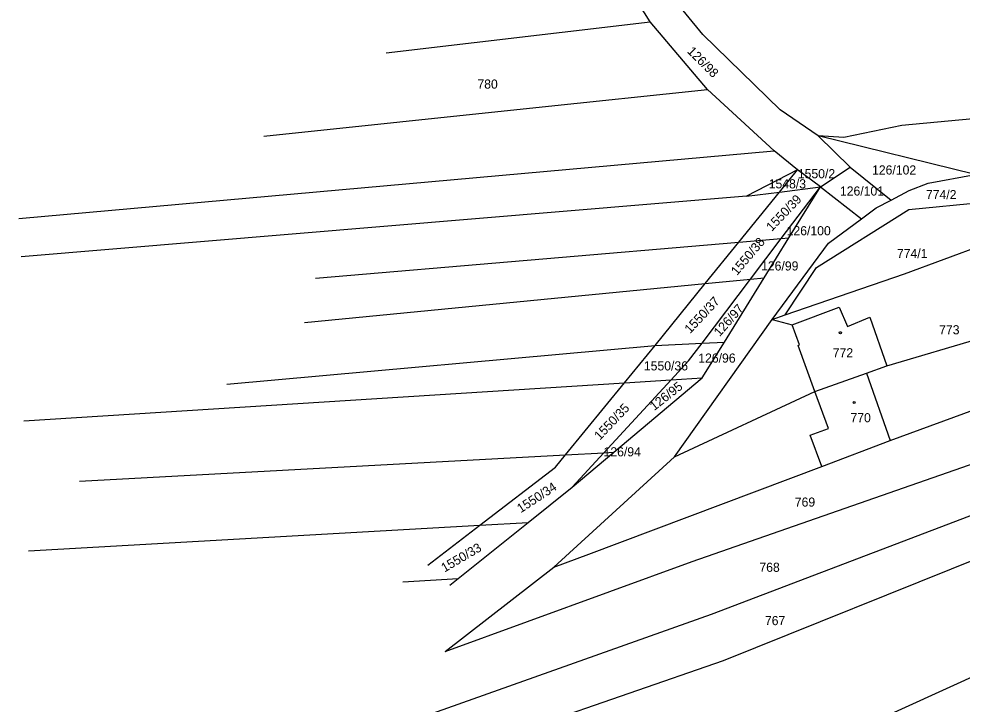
# Model space of a CAD drawing. Extents: x -563148 to -561712, y -1182311 to -1179502.
# Drawn here: x -563061.6 to -562906.5, y -1180603.1 to -1180490.5 of the extents above; entities that cross this region are included whole.
import ezdxf

# ---------------------------------------------------------------- set-up
doc = ezdxf.new("R2010")
doc.units = 0
for name, color, linetype in [('Vrstva 55', 7, 'Continuous'), ('Vrstva 56', 7, 'Continuous'), ('Vrstva 57', 7, 'Continuous')]:
    doc.layers.add(name, color=color, linetype=linetype)

msp = doc.modelspace()

# ---------------------------------------------------------------- linework, layer by layer
at = {"layer": 'Vrstva 55'}
for p, q in [((-562957.81, -1180490.94), (-562963.61, -1180481.67)), ((-562949.16, -1180493.03), (-562954.5, -1180486.49)), ((-563001.22, -1180496.05), (-562957.81, -1180490.94)), ((-562948.36, -1180502.07), (-562957.81, -1180490.94)), ((-562936.43, -1180505.44), (-562949.16, -1180493.03)), ((-562976.58, -1180505.02), (-562948.36, -1180502.07)), ((-562937.43, -1180512.18), (-562948.36, -1180502.07)), ((-563021.33, -1180509.77), (-562976.58, -1180505.02)), ((-562930.17, -1180509.7), (-562936.43, -1180505.44)), ((-562894.17, -1180505.93), (-562916.46, -1180507.99)), ((-562916.46, -1180507.99), (-562925.96, -1180509.98)), ((-562925.96, -1180509.98), (-562930.17, -1180509.7)), ((-562924.95, -1180514.86), (-562930.17, -1180509.7)), ((-562904.38, -1180516.04), (-562930.17, -1180509.7)), ((-563061.59, -1180523.29), (-562937.43, -1180512.18)), ((-562933.58, -1180515.3), (-562937.43, -1180512.18)), ((-562929.79, -1180518.07), (-562924.95, -1180514.86)), ((-562924.95, -1180514.86), (-562918.2, -1180520.24)), ((-562933.58, -1180515.3), (-562941.96, -1180519.63)), ((-562936.53, -1180518.93), (-562933.58, -1180515.3)), ((-562929.79, -1180518.07), (-562933.58, -1180515.3)), ((-562912.13, -1180517.46), (-562904.38, -1180516.04)), ((-562915.25, -1180518.7), (-562912.13, -1180517.46)), ((-562943.22, -1180527.18), (-562936.53, -1180518.93)), ((-562941.96, -1180519.63), (-562936.53, -1180518.93)), ((-562936.53, -1180518.93), (-562929.79, -1180518.07)), ((-562936.26, -1180526.59), (-562929.79, -1180518.07)), ((-562935, -1180526.48), (-562929.79, -1180518.07)), ((-562929.79, -1180518.07), (-562923.06, -1180523.32)), ((-562918.2, -1180520.24), (-562915.25, -1180518.7)), ((-562941.96, -1180519.63), (-563061.2, -1180529.55)), ((-562920.63, -1180521.52), (-562918.2, -1180520.24)), ((-562915.3, -1180521.79), (-562901.03, -1180520.42)), ((-562930.47, -1180531.34), (-562915.3, -1180521.79)), ((-562923.06, -1180523.32), (-562920.63, -1180521.52)), ((-562928.49, -1180527.34), (-562923.06, -1180523.32)), ((-562915.98, -1180532.38), (-562897.98, -1180525.7)), ((-563012.82, -1180533.06), (-562943.22, -1180527.18)), ((-562948.74, -1180533.98), (-562943.22, -1180527.18)), ((-562943.22, -1180527.18), (-562936.26, -1180526.59)), ((-562941.31, -1180533.26), (-562936.26, -1180526.59)), ((-562939.06, -1180533.04), (-562935, -1180526.48)), ((-562937.76, -1180539.88), (-562928.49, -1180527.34)), ((-562936.26, -1180526.59), (-562935, -1180526.48)), ((-562935.59, -1180539.13), (-562930.47, -1180531.34)), ((-562949.28, -1180543.76), (-562941.31, -1180533.26)), ((-562948.74, -1180533.98), (-562941.31, -1180533.26)), ((-562945.59, -1180543.57), (-562939.06, -1180533.04)), ((-562941.31, -1180533.26), (-562939.06, -1180533.04)), ((-562935.59, -1180539.13), (-562915.98, -1180532.38)), ((-563014.64, -1180540.35), (-562948.74, -1180533.98)), ((-562957, -1180544.15), (-562948.74, -1180533.98)), ((-562934.48, -1180540.74), (-562926.73, -1180537.83)), ((-562926.73, -1180537.83), (-562925.36, -1180541.04)), ((-562937.76, -1180539.88), (-562935.59, -1180539.13)), ((-562925.36, -1180541.04), (-562921.69, -1180539.47)), ((-562921.69, -1180539.47), (-562918.9, -1180547.5)), ((-562953.78, -1180562.41), (-562937.76, -1180539.88)), ((-562937.76, -1180539.88), (-562934.48, -1180540.74)), ((-562918.9, -1180547.5), (-562895.33, -1180540.54)), ((-563027.41, -1180550.52), (-562957, -1180544.15)), ((-562962.04, -1180550.29), (-562957, -1180544.15)), ((-562957, -1180544.15), (-562949.28, -1180543.76)), ((-562951.49, -1180546.67), (-562949.28, -1180543.76)), ((-562949.28, -1180543.76), (-562945.59, -1180543.57)), ((-562949.25, -1180549.48), (-562945.59, -1180543.57)), ((-562954.38, -1180549.8), (-562951.49, -1180546.67)), ((-562922.24, -1180548.69), (-562918.9, -1180547.5)), ((-562930.71, -1180551.72), (-562922.24, -1180548.69)), ((-562922.24, -1180548.69), (-562918.35, -1180559.76)), ((-563060.76, -1180556.51), (-562962.04, -1180550.29)), ((-562971.73, -1180562.1), (-562962.04, -1180550.29)), ((-562965.43, -1180561.76), (-562954.38, -1180549.8)), ((-562963.8, -1180561.67), (-562949.25, -1180549.48)), ((-562962.04, -1180550.29), (-562954.38, -1180549.8)), ((-562954.38, -1180549.8), (-562949.25, -1180549.48)), ((-562918.35, -1180559.76), (-562892.32, -1180550.16)), ((-562953.78, -1180562.41), (-562930.71, -1180551.72)), ((-562950.91, -1180579.61), (-562889.2, -1180558.1)), ((-562929.61, -1180564.05), (-562918.35, -1180559.76)), ((-563051.64, -1180566.42), (-562971.73, -1180562.1)), ((-562973.64, -1180580.59), (-562953.78, -1180562.41)), ((-562973.38, -1180564.11), (-562971.73, -1180562.1)), ((-562971.73, -1180562.1), (-562965.43, -1180561.76)), ((-562970.65, -1180567.41), (-562963.8, -1180561.67)), ((-562970.65, -1180567.41), (-562965.43, -1180561.76)), ((-562965.43, -1180561.76), (-562963.8, -1180561.67)), ((-562985.8, -1180573.66), (-562973.38, -1180564.11)), ((-562967.87, -1180578.42), (-562929.61, -1180564.05)), ((-562947.7, -1180588.29), (-562886.03, -1180564.78)), ((-562977.88, -1180573.21), (-562970.65, -1180567.41)), ((-562945.75, -1180595.91), (-562883.1, -1180570.72)), ((-563059.98, -1180577.88), (-562985.8, -1180573.66)), ((-562994.34, -1180580.23), (-562985.8, -1180573.66)), ((-562989.35, -1180582.4), (-562977.88, -1180573.21)), ((-562985.8, -1180573.66), (-562977.88, -1180573.21)), ((-562973.64, -1180580.59), (-562967.87, -1180578.42)), ((-562991.52, -1180594.41), (-562950.91, -1180579.61)), ((-562991.52, -1180594.41), (-562973.64, -1180580.59)), ((-562998.48, -1180582.98), (-562989.35, -1180582.4)), ((-562990.72, -1180583.5), (-562989.35, -1180582.4)), ((-562924.96, -1180607.68), (-562876.09, -1180585.52)), ((-563005.05, -1180608.61), (-562947.7, -1180588.29)), ((-562988.05, -1180610.49), (-562945.75, -1180595.91))]:
    msp.add_line(p, q, dxfattribs=at)
at = {"layer": 'Vrstva 56'}
for p, q in [((-562933.28, -1180544.06), (-562934.48, -1180540.74)), ((-562933.47, -1180544.13), (-562933.28, -1180544.06)), ((-562930.71, -1180551.72), (-562933.47, -1180544.13)), ((-562928.5, -1180557.8), (-562930.71, -1180551.72)), ((-562931.49, -1180558.88), (-562928.5, -1180557.8)), ((-562929.61, -1180564.05), (-562931.49, -1180558.88))]:
    msp.add_line(p, q, dxfattribs=at)
at = {"layer": 'Vrstva 57'}
for centre in [(-562926.54, -1180542.05), (-562924.28, -1180553.51)]:
    msp.add_circle(centre, 0.175, dxfattribs=at)

# ---------------------------------------------------------------- texts
for s, rotation, p in [('126/98', 314.9551, (-562951.81, -1180495.92)), ('1550/39', 46.2544, (-562937.81, -1180525.49)), ('1550/38', 49.8043, (-562943.52, -1180532.73)), ('1550/37', 46.6366, (-562951.24, -1180542.28)), ('126/97', 48.5992, (-562946.38, -1180542.77)), ('126/95', 38.1771, (-562957.14, -1180554.93)), ('1550/35', 46.4364, (-562966.08, -1180559.8)), ('1550/34', 33.1638, (-562979.09, -1180571.72)), ('1550/33', 30.4857, (-562991.62, -1180581.46))]:
    msp.add_text(s, height=1.5, rotation=rotation, dxfattribs=at).set_placement(p)
for s, p in [('780', (-562986.21, -1180501.94)), ('126/102', (-562921.33, -1180516.05)), ('1550/2', (-562933.53, -1180516.67)), ('1548/3', (-562938.32, -1180518.33)), ('126/101', (-562926.61, -1180519.51)), ('774/2', (-562912.47, -1180520.1)), ('126/100', (-562935.37, -1180526.04)), ('774/1', (-562917.24, -1180529.78)), ('126/99', (-562939.57, -1180531.82)), ('773', (-562910.3, -1180542.31)), ('126/96', (-562949.9, -1180546.96)), ('772', (-562927.79, -1180546.09)), ('1550/36', (-562958.84, -1180548.24)), ('770', (-562924.88, -1180556.76)), ('126/94', (-562965.47, -1180562.36)), ('769', (-562934.03, -1180570.62)), ('768', (-562939.85, -1180581.33)), ('767', (-562938.94, -1180590.09))]:
    msp.add_text(s, height=1.5, dxfattribs=at).set_placement(p)

doc.saveas('drawing.dxf')
